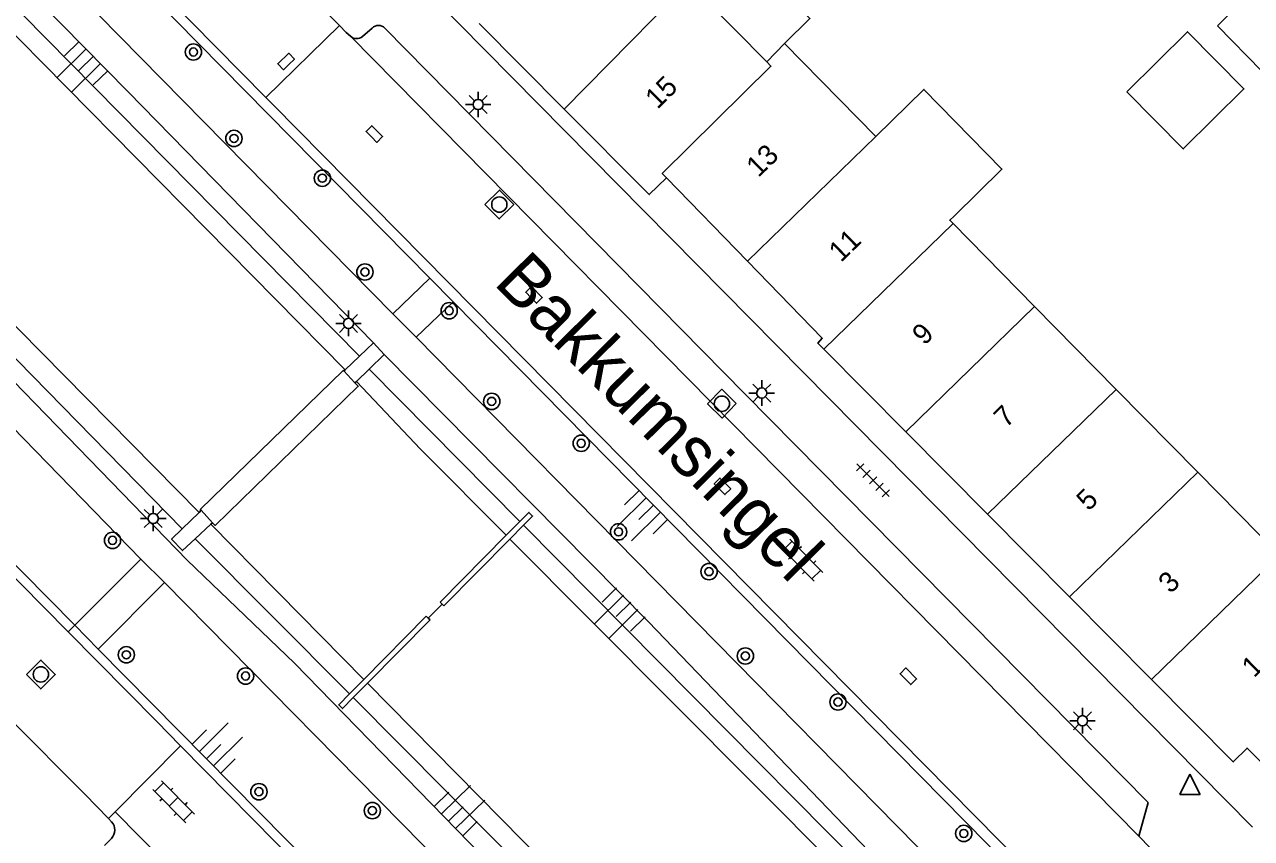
# Model space of a CAD drawing. Extents: x 128000 to 131008, y 398996 to 402500.
# Drawn here: x 129487.4 to 129547.7, y 399452.2 to 399492.1 of the extents above; entities that cross this region are included whole.
import ezdxf

# ---------------------------------------------------------------- set-up
doc = ezdxf.new("R2010")
doc.units = 0
for name, color, linetype in [('gg-anno-huisnummerreeks BGT', 7, 'Continuous'), ('gg-anno-openbare ruimte label', 7, 'Continuous'), ('gg-bbg-gedigitaliseerde bebouwing', 7, 'Continuous'), ('gg-bbg-gedigitaliseerde bijgebouw', 7, 'Continuous'), ('gg-bbg-hoofdgebouw', 7, 'Continuous'), ('gg-bbg-luifel en loopbrug', 7, 'Continuous'), ('gg-bbg-tussenscheiding', 7, 'Continuous'), ('gg-knt-onverhard', 7, 'Continuous'), ('gg-knt-trap', 7, 'Continuous'), ('gg-knt-verharding', 7, 'Continuous'), ('gg-knt-verharding nz', 7, 'Continuous'), ('gg-kntw-beschoeiing', 7, 'Continuous'), ('gg-kwrk-kunstwerk niveau 01', 7, 'Continuous'), ('gg-kwrk-stuw', 7, 'Continuous'), ('gt-grn-groengrens', 7, 'Continuous'), ('gt-grn-weggrens', 7, 'Continuous'), ('gt-symb-boom', 7, 'Continuous'), ('gt-symb-klinker verharding', 7, 'Continuous'), ('gt-symb-kolk', 7, 'Continuous'), ('gt-symb-lichtmast', 7, 'Continuous'), ('gt-symb-rioolschacht', 7, 'Continuous'), ('gt-symb-talud symbool', 7, 'Continuous'), ('gt-symb-tegel verharding', 7, 'Continuous'), ('gt-symb-waterafsluiter', 7, 'Continuous')]:
    doc.layers.add(name, color=color, linetype=linetype)

# ---------------------------------------------------------------- blocks, each defined once
blk = doc.blocks.new('gt0-BOOM')
at = {"layer": 'gt-symb-boom'}
for radius in [0.4, 0.2]:
    blk.add_circle((0, 0), radius, dxfattribs=at)
blk = doc.blocks.new('gt0-RS')
at = {"layer": 'gt-symb-rioolschacht'}
blk.add_lwpolyline([(-0.5, -0.5), (0.5, -0.5), (0.5, 0.5), (-0.5, 0.5)], close=True, dxfattribs=at)
blk.add_circle((0, 0), 0.375, dxfattribs=at)
blk = doc.blocks.new('gt0-KOLK')
at = {"layer": 'gt-symb-kolk'}
blk.add_lwpolyline([(0, 0), (0.375, 0), (0.375, 0.4), (-0.375, 0.4), (-0.375, 0), (0, 0)], dxfattribs=at)
blk = doc.blocks.new('gt0-LMAST')
at = {"layer": 'gt-symb-lichtmast'}
for p, q in [((-0.005, 0.246), (-0.005, 0.621)), ((-0.182, 0.173), (-0.447, 0.438)), ((0.172, 0.173), (0.437, 0.438)), ((-0.255, -0.004), (-0.63, -0.004)), ((-0.182, -0.181), (-0.447, -0.446)), ((-0.005, -0.254), (-0.005, -0.629)), ((0.437, -0.446), (0.172, -0.181)), ((0.245, -0.004), (0.62, -0.004))]:
    blk.add_line(p, q, dxfattribs=at)
blk.add_circle((-0.005, -0.004), 0.25, dxfattribs=at)
blk = doc.blocks.new('gt0-TALUD_1')
at = {"layer": 'gt-symb-talud symbool'}
for p, q in [((-1, -1), (-1, 0)), ((-0.5, -2), (-0.5, 0)), ((0.5, -2), (0.5, 0)), ((1, -1), (1, 0)), ((0, -1), (0, 0))]:
    blk.add_line(p, q, dxfattribs=at)
blk = doc.blocks.new('gt0-KL1')
at = {"layer": 'gt-symb-klinker verharding'}
for p, q in [((-1.15, 0.3), (1.15, 0.3)), ((-1, -0.3), (-1, 0.3)), ((-0.5, 0.3), (-0.5, 0.45)), ((0, -0.3), (0, 0.3)), ((0.5, 0.3), (0.5, 0.45)), ((1, -0.3), (1, 0.3)), ((-1.15, -0.3), (1.15, -0.3)), ((-0.5, -0.45), (-0.5, -0.3)), ((0.5, -0.45), (0.5, -0.3))]:
    blk.add_line(p, q, dxfattribs=at)
blk = doc.blocks.new('gt0-TEG1')
at = {"layer": 'gt-symb-tegel verharding'}
for p, q in [((-1.125, 0), (1.125, 0)), ((-0.9, -0.25), (-0.9, 0.25)), ((-0.45, -0.25), (-0.45, 0.25)), ((0, -0.25), (0, 0.25)), ((0.45, -0.25), (0.45, 0.25)), ((0.9, -0.25), (0.9, 0.25))]:
    blk.add_line(p, q, dxfattribs=at)
blk = doc.blocks.new('gt0-WAFSL')
at = {"layer": 'gt-symb-waterafsluiter'}
for p, q in [((-0.5, -0.333), (0, 0.667)), ((0, 0.667), (0.5, -0.333)), ((0.5, -0.333), (-0.5, -0.333))]:
    blk.add_line(p, q, dxfattribs=at)

msp = doc.modelspace()

# ---------------------------------------------------------------- linework, layer by layer
at = {"layer": 'gg-bbg-gedigitaliseerde bebouwing'}
for p, q in [((129523.858, 399490.312), (129520.018, 399494.207)), ((129524.74, 399491.21), (129523.858, 399490.312)), ((129529.222, 399486.653), (129524.74, 399491.21)), ((129537.018, 399478.308), (129533.012, 399482.376)), ((129541.024, 399474.24), (129537.018, 399478.308)), ((129545.03, 399470.172), (129541.024, 399474.24)), ((129549.036, 399466.104), (129545.03, 399470.172))]:
    msp.add_line(p, q, dxfattribs=at)
for points in [[(129533.06, 399482.75), (129535.411, 399485.053), (129531.58, 399488.963), (129529.222, 399486.653)], [(129533.012, 399482.376), (129532.85, 399482.54), (129533.06, 399482.75)]]:
    msp.add_lwpolyline(points, dxfattribs=at)
at = {"layer": 'gg-bbg-gedigitaliseerde bijgebouw'}
for p, q in [((129545.991, 399492.082), (129547.563, 399493.634)), ((129548.182, 399489.863), (129545.991, 399492.082))]:
    msp.add_line(p, q, dxfattribs=at)
msp.add_lwpolyline([(129541.538, 399488.853), (129544.517, 399491.796), (129547.294, 399488.985), (129544.315, 399486.042), (129541.538, 399488.853)], dxfattribs=at)
at = {"layer": 'gg-bbg-hoofdgebouw'}
for p, q in [((129513.914, 399487.996), (129509.738, 399492.192)), ((129522.916, 399480.534), (129518.94, 399484.63)), ((129530.684, 399472.162), (129526.663, 399476.215)), ((129534.706, 399468.109), (129530.684, 399472.162)), ((129538.727, 399464.056), (129534.706, 399468.109)), ((129542.749, 399460.003), (129538.727, 399464.056))]:
    msp.add_line(p, q, dxfattribs=at)
for points in [[(129518.94, 399484.63), (129518.09, 399483.8), (129513.914, 399487.996)], [(129526.663, 399476.215), (129526.37, 399476.51), (129526.59, 399476.75), (129522.916, 399480.534)], [(129554.79, 399459.77), (129549.55, 399454.54), (129547.45, 399456.63), (129546.77, 399455.95), (129542.749, 399460.003)]]:
    msp.add_lwpolyline(points, dxfattribs=at)
at = {"layer": 'gg-bbg-luifel en loopbrug'}
msp.add_lwpolyline([(129520.018, 399494.207), (129522.152, 399496.316), (129525.983, 399492.438), (129524.74, 399491.21)], dxfattribs=at)
at = {"layer": 'gg-bbg-tussenscheiding'}
for p, q in [((129513.914, 399487.996), (129520.018, 399494.207)), ((129522.916, 399480.534), (129529.222, 399486.653)), ((129526.663, 399476.215), (129533.012, 399482.376)), ((129530.684, 399472.162), (129537.018, 399478.308)), ((129534.706, 399468.109), (129541.024, 399474.24)), ((129538.727, 399464.056), (129545.03, 399470.172)), ((129542.749, 399460.003), (129549.036, 399466.104))]:
    msp.add_line(p, q, dxfattribs=at)
msp.add_lwpolyline([(129523.858, 399490.312), (129524.066, 399490.101), (129518.732, 399484.841), (129518.94, 399484.63)], dxfattribs=at)
at = {"layer": 'gg-knt-onverhard'}
for p, q in [((129506.639, 399476.806), (129539.873, 399443.049)), ((129517.129, 399441.585), (129494.28, 399464.767))]:
    msp.add_line(p, q, dxfattribs=at)
for points in [[(129443.566, 399540.798), (129455.746, 399528.303), (129468.308, 399515.59), (129480.711, 399503.108), (129505.496, 399477.952)], [(129442.36, 399539.589), (129454.523, 399527.127), (129467.099, 399514.372), (129479.487, 399502.055), (129492.483, 399488.866), (129504.555, 399476.523)], [(129432.522, 399529.728), (129442.205, 399519.72), (129454.859, 399507.134), (129467.027, 399494.678), (129479.904, 399481.795), (129495.393, 399465.861), (129500.673, 399460.801), (129517.191, 399443.848)], [(129493.119, 399465.911), (129478.761, 399480.643), (129466.183, 399493.449), (129454.067, 399505.685), (129441.297, 399518.663), (129431.324, 399528.527)], [(129505.079, 399475.957), (129518.058, 399462.822), (129529.66, 399450.755), (129539.779, 399440.859)]]:
    msp.add_lwpolyline(points, dxfattribs=at)
at = {"layer": 'gg-knt-trap'}
for p, q in [((129505.496, 399477.952), (129507.308, 399479.7)), ((129508.453, 399478.538), (129506.639, 399476.806)), ((129506.639, 399476.806), (129505.496, 399477.952)), ((129503.858, 399475.869), (129504.555, 399476.523)), ((129504.555, 399476.523), (129505.079, 399475.957)), ((129503.153, 399475.207), (129503.858, 399475.869)), ((129505.079, 399475.957), (129504.331, 399475.231)), ((129503.084, 399475.142), (129503.153, 399475.207)), ((129504.331, 399475.231), (129503.707, 399474.625)), ((129503.707, 399474.625), (129503.637, 399474.557)), ((129495.146, 399467.392), (129495.979, 399468.201)), ((129495.979, 399468.201), (129496.084, 399468.303)), ((129496.558, 399467.62), (129495.798, 399466.909)), ((129496.64, 399467.697), (129496.558, 399467.62)), ((129489.875, 399462.66), (129493.119, 399465.911)), ((129493.119, 399465.911), (129494.28, 399464.767)), ((129494.28, 399464.767), (129491.025, 399461.496))]:
    msp.add_line(p, q, dxfattribs=at)
msp.add_lwpolyline([(129495.798, 399466.909), (129495.175, 399466.326), (129494.63, 399466.891), (129495.146, 399467.392)], dxfattribs=at)
at = {"layer": 'gg-knt-verharding'}
for p, q in [((129445.362, 399542.598), (129507.308, 399479.7)), ((129489.875, 399462.66), (129428.06, 399525.21)), ((129503.07, 399497.94), (129547.71, 399452.75)), ((129499.265, 399488.564), (129502.877, 399492.097)), ((129502.877, 399492.097), (129503.213, 399491.761)), ((129503.213, 399491.761), (129503.412, 399491.576)), ((129504.012, 399491.564), (129504.486, 399491.972)), ((129499.603, 399488.23), (129499.265, 399488.564)), ((129499.603, 399488.23), (129543.374, 399443.898)), ((129507.308, 399479.7), (129508.453, 399478.538)), ((129541.684, 399444.839), (129508.453, 399478.538)), ((129489.875, 399462.66), (129491.025, 399461.496)), ((129491.025, 399461.496), (129524.61, 399427.51)), ((129495.073, 399456.741), (129493.904, 399457.942)), ((129491.859, 399453.508), (129495.073, 399456.741)), ((129495.073, 399456.741), (129523.33, 399428.169)), ((129490.366, 399454.367), (129491.526, 399453.173)), ((129542.127, 399452.309), (129542.59, 399453.961)), ((129491.526, 399453.173), (129491.859, 399453.508)), ((129491.526, 399453.173), (129491.686, 399453.008)), ((129491.681, 399452.197), (129491.344, 399451.851)), ((129543.25, 399451.17), (129542.127, 399452.309))]:
    msp.add_line(p, q, dxfattribs=at)
msp.add_lwpolyline([(129505.111, 399491.977), (129522.782, 399474.021), (129542.59, 399453.961)], dxfattribs=at)
for centre, radius, start, end in [((129503.719, 399491.904), 0.449, 226.91528, 310.79319), ((129504.801, 399491.659), 0.444, 45.74507, 135.17165), ((129491.251, 399452.605), 0.593, 316.46047, 42.83305)]:
    msp.add_arc(centre, radius, start, end, dxfattribs=at)
at = {"layer": 'gg-knt-verharding nz'}
msp.add_line((129503.412, 399491.576), (129542.127, 399452.309), dxfattribs=at)
msp.add_lwpolyline([(129491.859, 399453.508), (129537.545, 399407.212), (129537.196, 399406.868)], dxfattribs=at)
at = {"layer": 'gg-kntw-beschoeiing'}
for p, q in [((129495.979, 399468.201), (129464.63, 399500)), ((129503.153, 399475.207), (129478.692, 399500)), ((129503.707, 399474.625), (129506.853, 399471.311)), ((129506.853, 399471.311), (129506.959, 399471.205)), ((129506.959, 399471.205), (129511.07, 399467.077)), ((129499.787, 399464.344), (129496.558, 399467.62)), ((129511.251, 399466.895), (129538.465, 399439.565)), ((129499.893, 399464.238), (129499.787, 399464.344)), ((129504.072, 399460), (129499.893, 399464.238))]:
    msp.add_line(p, q, dxfattribs=at)
msp.add_lwpolyline([(129532.966, 399433.564), (129532.12, 399434.22), (129529.35, 399434.36), (129504.252, 399459.817)], dxfattribs=at)
at = {"layer": 'gg-kwrk-kunstwerk niveau 01'}
for p, q in [((129503.637, 399474.557), (129503.084, 399475.142)), ((129496.084, 399468.303), (129496.64, 399467.697))]:
    msp.add_line(p, q, dxfattribs=at)
for points in [[(129503.084, 399475.142), (129503.063, 399475.163), (129496.043, 399468.345), (129496.084, 399468.303)], [(129503.637, 399474.557), (129503.796, 399474.393), (129496.771, 399467.563), (129496.64, 399467.697)]]:
    msp.add_lwpolyline(points, dxfattribs=at)
at = {"layer": 'gg-kwrk-stuw'}
for p, q in [((129511.07, 399467.077), (129511.74, 399467.754)), ((129511.92, 399467.571), (129511.251, 399466.895)), ((129507.824, 399463.794), (129511.07, 399467.077)), ((129511.251, 399466.895), (129508.007, 399463.614)), ((129507.233, 399463.013), (129507.915, 399463.704)), ((129507.824, 399463.794), (129507.915, 399463.704)), ((129507.915, 399463.704), (129508.007, 399463.614)), ((129504.072, 399460), (129507.141, 399463.104)), ((129507.324, 399462.923), (129504.252, 399459.817)), ((129507.233, 399463.013), (129507.141, 399463.104)), ((129507.324, 399462.923), (129507.233, 399463.013)), ((129503.37, 399459.29), (129504.072, 399460)), ((129504.252, 399459.817), (129503.551, 399459.108))]:
    msp.add_line(p, q, dxfattribs=at)
for points in [[(129511.74, 399467.754), (129512.181, 399468.2), (129512.364, 399468.02), (129511.92, 399467.571)], [(129503.551, 399459.108), (129503.021, 399458.572), (129502.838, 399458.752), (129503.37, 399459.29)]]:
    msp.add_lwpolyline(points, dxfattribs=at)
at = {"layer": 'gt-grn-groengrens'}
for p, q in [((129511.74, 399467.754), (129504.331, 399475.231)), ((129539.073, 399440.164), (129511.92, 399467.571)), ((129495.798, 399466.909), (129503.37, 399459.29))]:
    msp.add_line(p, q, dxfattribs=at)
for points in [[(129503.858, 399475.869), (129445.928, 399534.574), (129441.159, 399534.574), (129439.703, 399533.214)], [(129495.146, 399467.392), (129437.095, 399526.707), (129437.211, 399530.645), (129438.688, 399532.217)], [(129532.463, 399433.075), (129531.976, 399433.525), (129528.748, 399433.758), (129503.551, 399459.108)]]:
    msp.add_lwpolyline(points, dxfattribs=at)
at = {"layer": 'gt-grn-weggrens'}
for p, q in [((129499.265, 399488.564), (129489.088, 399498.89)), ((129502.877, 399492.097), (129500.044, 399494.964)), ((129484.357, 399467.598), (129489.554, 399462.341)), ((129489.875, 399462.66), (129489.554, 399462.341)), ((129489.554, 399462.341), (129493.904, 399457.942)), ((129490.366, 399454.367), (129486.685, 399458.072))]:
    msp.add_line(p, q, dxfattribs=at)

# ---------------------------------------------------------------- block references
at = {"layer": 'gt-symb-boom'}
for p in [(129495.705, 399490.801), (129497.694, 399486.557), (129502.037, 399484.605), (129504.127, 399480.001), (129508.265, 399478.1), (129510.355, 399473.649), (129514.749, 399471.595), (129516.583, 399467.247), (129491.731, 399466.828), (129521.028, 399465.296), (129492.409, 399461.213), (129522.813, 399461.153), (129498.265, 399460.169), (129527.36, 399458.894), (129498.921, 399454.49), (129504.491, 399453.562), (129533.537, 399452.441)]:
    msp.add_blockref('gt0-BOOM', p, dxfattribs=at)
at = {"layer": 'gt-symb-klinker verharding'}
for p, rotation in [((129525.594, 399465.861), -45.36442053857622), ((129494.733, 399453.999), -45.28343970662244)]:
    msp.add_blockref('gt0-KL1', p, dxfattribs=dict(at, rotation=rotation))
at = {"layer": 'gt-symb-kolk'}
for p, rotation in [((129500.393, 399490.189), 43.58107409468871), ((129504.444, 399486.631), -45.36442053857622), ((129512.287, 399478.737), -45.36442053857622), ((129521.544, 399469.339), -45.364420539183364), ((129530.67, 399460.017), -45.36442053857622)]:
    msp.add_blockref('gt0-KOLK', p, dxfattribs=dict(at, rotation=rotation))
at = {"layer": 'gt-symb-lichtmast'}
for p in [(129509.696, 399488.23), (129503.33, 399477.484), (129523.618, 399474.065), (129493.739, 399467.904), (129539.37, 399457.98)]:
    msp.add_blockref('gt0-LMAST', p, dxfattribs=at)
at = {"layer": 'gt-symb-rioolschacht'}
for p, rotation in [((129510.727, 399483.313), -45.32415936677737), ((129521.66, 399473.537), 135.3241593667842), ((129488.214, 399460.247), -45.32415936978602)]:
    msp.add_blockref('gt0-RS', p, dxfattribs=dict(at, rotation=rotation))
at = {"layer": 'gt-symb-talud symbool'}
for p, xscale, yscale, rotation in [((129490.792, 399490.596), 1.0005863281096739, 1.0005863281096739, -45.44539991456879), ((129518.292, 399468.561), 0.9998649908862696, 0.9998649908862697, -45.324159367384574), ((129517.185, 399463.791), 0.9998649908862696, 0.9998649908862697, -45.324159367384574), ((129496.347, 399456.111), 0.9998649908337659, 0.999864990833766, 134.67584063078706), ((129508.232, 399453.046), 1.000666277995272, 1.000666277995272, 134.1497363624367)]:
    msp.add_blockref('gt0-TALUD_1', p, dxfattribs=dict(at, xscale=xscale, yscale=yscale, rotation=rotation))
at = {"layer": 'gt-symb-tegel verharding', "rotation": -45.324159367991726}
msp.add_blockref('gt0-TEG1', (129529.082, 399469.777), dxfattribs=at)
at = {"layer": 'gt-symb-waterafsluiter'}
msp.add_blockref('gt0-WAFSL', (129544.642, 399454.684), dxfattribs=at)

# ---------------------------------------------------------------- texts
at = {"layer": 'gg-anno-huisnummerreeks BGT'}
for s, rotation, p in [('15', 44.8, (129518.498, 399487.96)), ('13', 44.1, (129523.449, 399484.611)), ('11', 44.2, (129527.501, 399480.439)), ('9', 44.8, (129531.605, 399476.361)), ('7', 44.8, (129535.623, 399472.311)), ('5', 44.8, (129539.673, 399468.229)), ('3', 44.8, (129543.695, 399464.176)), ('1', 44.8, (129547.792, 399460.047))]:
    msp.add_text(s, height=1, rotation=rotation, dxfattribs=at).set_placement(p)
at = {"layer": 'gg-anno-openbare ruimte label'}
msp.add_text('Bakkumsingel', height=2.5, rotation=314.7, dxfattribs=at).set_placement((129510.396, 399479.431))

doc.saveas('drawing.dxf')
